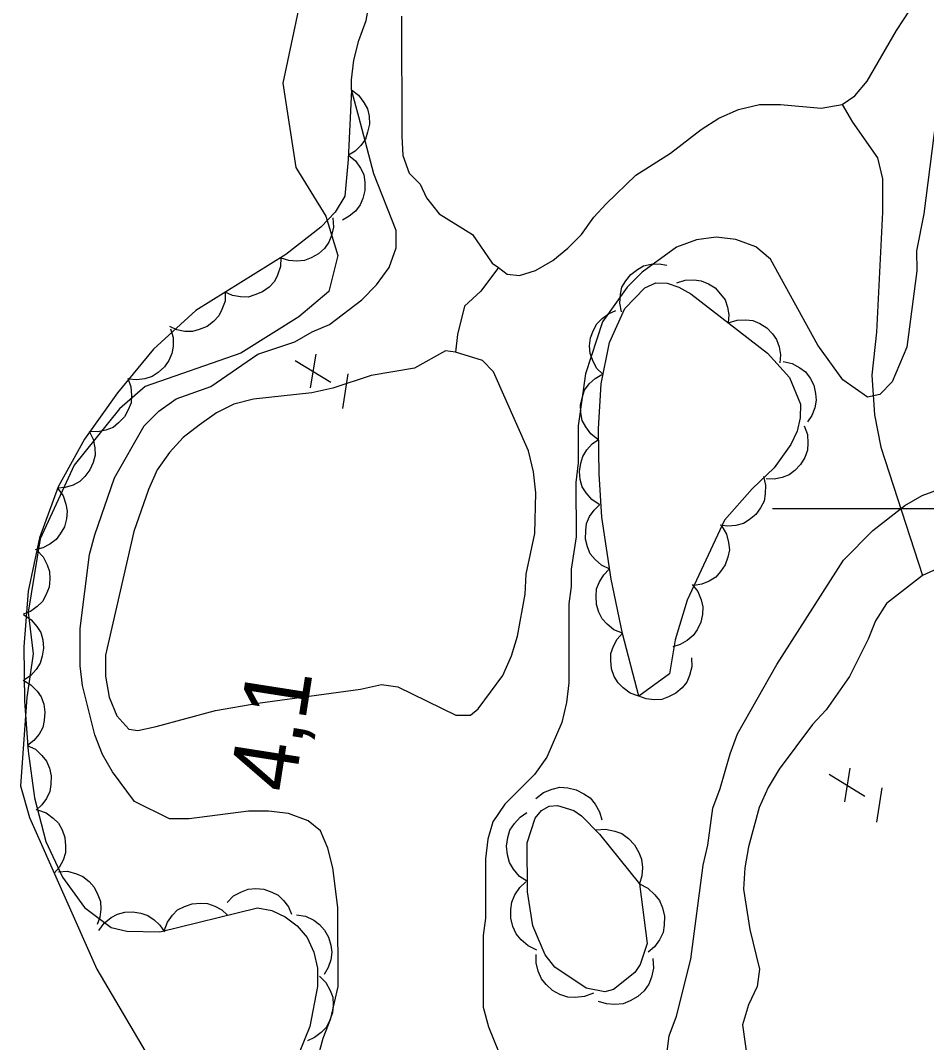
# Model space of a CAD drawing. Extents: x 282461 to 284471, y 5554090 to 5557646.
# Drawn here: x 283955.55 to 283997.05, y 5556175.53 to 5556222.36 of the extents above; entities that cross this region are included whole.
import ezdxf

# ---------------------------------------------------------------- set-up
doc = ezdxf.new("R2010")
doc.units = 0
for name, color, linetype in [('Niveau 1', 7, 'Continuous'), ('Niveau 3', 7, 'Continuous'), ('Niveau 4', 7, 'Continuous'), ('Niveau 44', 7, 'Continuous'), ('Niveau 61', 7, 'Continuous'), ('Niveau 7', 7, 'Continuous')]:
    doc.layers.add(name, color=color, linetype=linetype)

msp = doc.modelspace()

# ---------------------------------------------------------------- linework, layer by layer
at = {"layer": 'Niveau 1'}
msp.add_lwpolyline([(283970.73, 5556234.42), (283967.56, 5556219.48), (283968.17, 5556215.61), (283969.53, 5556213.38), (283970.09, 5556211.58), (283969.68, 5556209.93), (283968.3, 5556208.77), (283965.65, 5556207.11), (283961.26, 5556205.59), (283960.09, 5556204.56), (283958.01, 5556201.98), (283956.45, 5556198.6), (283955.9, 5556195.25), (283956.13, 5556193.34), (283955.84, 5556191.33), (283955.55, 5556187.29), (283955.96, 5556185.84), (283959.05, 5556178.88), (283961.61, 5556174.54)], dxfattribs=at)
at = {"layer": 'Niveau 3'}
for p, q in [((283968.13, 5556206.78), (283969.76, 5556205.78)), ((283968.84, 5556205.52), (283969.09, 5556207.06)), ((283970.32, 5556204.58), (283970.56, 5556206.16)), ((283993.3, 5556186.56), (283993.55, 5556188.1)), ((283992.59, 5556187.82), (283994.22, 5556186.82)), ((283994.78, 5556185.62), (283995.02, 5556187.2))]:
    msp.add_line(p, q, dxfattribs=at)
at = {"layer": 'Niveau 4'}
for points in [[(283973.86, 5556214.86), (283974.15, 5556214.23), (283974.72, 5556213.5), (283976.25, 5556212.54), (283977.16, 5556211.24), (283977.44, 5556211.03), (283977.84, 5556210.73), (283978.41, 5556210.67), (283979.14, 5556210.9), (283979.94, 5556211.35), (283980.62, 5556211.92), (283981.24, 5556212.54), (283981.81, 5556213.34), (283982.37, 5556213.96), (283983.73, 5556215.26), (283985.32, 5556216.28), (283986.73, 5556217.36), (283987.53, 5556217.87), (283988.43, 5556218.27), (283989.4, 5556218.5), (283990.36, 5556218.5), (283992.23, 5556218.33), (283993.19, 5556218.5), (283993.76, 5556218.9), (283994.33, 5556219.58), (283995.68, 5556221.9), (283996.64, 5556223.37)], [(283973, 5556222.55), (283973.01, 5556217.06), (283973.07, 5556216.16), (283973.35, 5556215.36), (283973.86, 5556214.86)], [(283993.19, 5556218.5), (283993.66, 5556217.7), (283994.8, 5556216.06), (283995.03, 5556215.1), (283995.03, 5556213.57), (283994.76, 5556208.08), (283994.54, 5556206.1), (283994.66, 5556204.29), (283994.95, 5556202.81), (283996.86, 5556196.93)], [(283977.44, 5556211.03), (283976.63, 5556209.95), (283975.89, 5556209.27), (283975.56, 5556207.97), (283975.47, 5556207.16)], [(283973.6, 5556206.42), (283971.61, 5556206.08), (283969.85, 5556205.51), (283968.89, 5556205.29), (283966.23, 5556205), (283965.32, 5556204.77), (283964.53, 5556204.37), (283963.73, 5556203.81), (283963, 5556203.24), (283962.37, 5556202.56), (283961.81, 5556201.77), (283961.41, 5556200.86), (283960.74, 5556198.94), (283959.44, 5556193.28), (283959.44, 5556192.31), (283959.61, 5556191.35), (283959.96, 5556190.5), (283960.52, 5556189.88), (283960.92, 5556189.83), (283961.77, 5556190), (283964.49, 5556190.74), (283966.42, 5556191.08), (283971.13, 5556191.71), (283972.09, 5556191.93), (283972.83, 5556191.82), (283975.49, 5556190.52), (283976.17, 5556190.53), (283976.51, 5556190.81), (283977.65, 5556192.34), (283978.04, 5556193.24), (283978.32, 5556194.15), (283978.66, 5556196.07), (283978.71, 5556196.98), (283979.11, 5556198.85), (283979.16, 5556200.71), (283979.05, 5556201.68), (283978.82, 5556202.64), (283977.22, 5556206.26), (283976.71, 5556206.77), (283975.47, 5556207.16), (283975.01, 5556207.22), (283973.6, 5556206.42)], [(283997.54, 5556197.23), (283996.86, 5556196.93), (283995.22, 5556195.64), (283994.71, 5556194.85), (283994.37, 5556194), (283993.52, 5556192.3), (283992.45, 5556190.77), (283991.82, 5556190.09), (283990.3, 5556188.05), (283989.79, 5556187.21), (283989.39, 5556186.3), (283988.89, 5556184.49), (283988.72, 5556183.53), (283988.66, 5556182.56), (283988.95, 5556180.7), (283989.4, 5556178.89), (283989.29, 5556178.09), (283988.9, 5556177.25), (283988.62, 5556176.34)], [(283988.62, 5556176.34), (283988.85, 5556174.7), (283989.42, 5556172.89), (283989.53, 5556171.64)]]:
    msp.add_lwpolyline(points, dxfattribs=at)
at = {"layer": 'Niveau 44'}
for points in [[(283970.71, 5556219.18), (283970.56, 5556215.99), (283970.4, 5556214.3), (283969.96, 5556213.57), (283969.31, 5556212.88), (283967.7, 5556211.63), (283963.58, 5556209.07), (283961.65, 5556207.29), (283959.99, 5556205.29), (283958.49, 5556203.17), (283957.28, 5556200.98), (283956.42, 5556198.65), (283955.9, 5556196.2), (283955.71, 5556193.66), (283955.74, 5556191.17), (283955.9, 5556188.88), (283956.19, 5556186.73), (283956.71, 5556184.73), (283957.48, 5556183.1), (283958.49, 5556181.72), (283959.71, 5556180.8), (283960.43, 5556180.63), (283961.93, 5556180.6), (283966.4, 5556181.69), (283967.07, 5556181.57), (283967.67, 5556181.28), (283968.23, 5556180.87), (283968.68, 5556180.34), (283968.99, 5556179.67), (283969.15, 5556178.93), (283969.15, 5556178.09), (283968.81, 5556176.26), (283968.06, 5556174.42)], [(283970.71, 5556219.18), (283971.04, 5556218.93), (283971.28, 5556218.6), (283971.44, 5556218.31), (283971.52, 5556217.97), (283971.53, 5556217.6), (283971.45, 5556217.23), (283971.35, 5556216.92), (283971.14, 5556216.63), (283970.88, 5556216.37), (283970.57, 5556216.19)], [(283970.58, 5556216.19), (283970.9, 5556215.92), (283971.13, 5556215.58), (283971.27, 5556215.29), (283971.33, 5556214.94), (283971.32, 5556214.57), (283971.23, 5556214.2), (283971.11, 5556213.9), (283970.89, 5556213.62), (283970.61, 5556213.38), (283970.3, 5556213.2)], [(283969.86, 5556213.31), (283969.89, 5556212.89), (283969.8, 5556212.5), (283969.68, 5556212.19), (283969.47, 5556211.91), (283969.2, 5556211.66), (283968.86, 5556211.48), (283968.56, 5556211.35), (283968.21, 5556211.33), (283967.84, 5556211.36), (283967.49, 5556211.47)], [(283967.48, 5556211.49), (283967.46, 5556211.08), (283967.33, 5556210.69), (283967.18, 5556210.4), (283966.94, 5556210.14), (283966.64, 5556209.92), (283966.29, 5556209.78), (283965.98, 5556209.68), (283965.63, 5556209.69), (283965.26, 5556209.76), (283964.93, 5556209.91)], [(283983.08, 5556209), (283983, 5556209.4), (283983.03, 5556209.81), (283983.1, 5556210.13), (283983.27, 5556210.43), (283983.5, 5556210.72), (283983.81, 5556210.95), (283984.09, 5556211.11), (283984.43, 5556211.19), (283984.8, 5556211.21), (283985.15, 5556211.15)], [(283985.61, 5556210.33), (283986, 5556210.46), (283986.41, 5556210.47), (283986.73, 5556210.43), (283987.06, 5556210.29), (283987.37, 5556210.1), (283987.62, 5556209.82), (283987.82, 5556209.55), (283987.93, 5556209.22), (283987.99, 5556208.86), (283987.97, 5556208.5)], [(283983.87, 5556191.39), (283983.12, 5556194.27), (283982.61, 5556196.75), (283982.18, 5556199.6), (283982.05, 5556201.58), (283982.03, 5556203.64), (283982.15, 5556205.7), (283982.53, 5556207.6), (283983.23, 5556209.15), (283984.15, 5556210.11), (283984.65, 5556210.33), (283985.17, 5556210.32), (283985.71, 5556210.14), (283986.25, 5556209.83), (283989.77, 5556207.11), (283990.78, 5556205.99), (283991.27, 5556204.78), (283991.26, 5556204.15), (283991.12, 5556203.54), (283990.84, 5556202.93), (283990.07, 5556201.85), (283989.07, 5556200.89), (283987.8, 5556199.46), (283986.09, 5556195.8), (283985.53, 5556193.98), (283985.28, 5556192.42), (283983.87, 5556191.39)], [(283964.93, 5556209.91), (283964.92, 5556209.49), (283964.78, 5556209.11), (283964.64, 5556208.82), (283964.39, 5556208.56), (283964.1, 5556208.34), (283963.74, 5556208.19), (283963.43, 5556208.1), (283963.08, 5556208.11), (283962.72, 5556208.18), (283962.39, 5556208.33)], [(283982.24, 5556206.13), (283981.94, 5556206.43), (283981.76, 5556206.78), (283981.64, 5556207.09), (283981.62, 5556207.44), (283981.66, 5556207.81), (283981.8, 5556208.16), (283981.95, 5556208.45), (283982.19, 5556208.7), (283982.49, 5556208.92), (283982.82, 5556209.06)], [(283987.97, 5556208.5), (283988.37, 5556208.63), (283988.77, 5556208.64), (283989.1, 5556208.6), (283989.42, 5556208.47), (283989.73, 5556208.27), (283989.99, 5556207.99), (283990.18, 5556207.73), (283990.3, 5556207.4), (283990.36, 5556207.03), (283990.33, 5556206.67)], [(283962.43, 5556208.23), (283962.55, 5556207.83), (283962.54, 5556207.42), (283962.49, 5556207.1), (283962.35, 5556206.78), (283962.14, 5556206.48), (283961.85, 5556206.23), (283961.58, 5556206.04), (283961.24, 5556205.94), (283960.87, 5556205.89), (283960.52, 5556205.92)], [(283990.48, 5556206.73), (283990.89, 5556206.64), (283991.24, 5556206.44), (283991.51, 5556206.25), (283991.72, 5556205.97), (283991.88, 5556205.64), (283991.97, 5556205.27), (283992, 5556204.95), (283991.93, 5556204.6), (283991.8, 5556204.26), (283991.6, 5556203.96)], [(283960.47, 5556205.96), (283960.61, 5556205.57), (283960.64, 5556205.17), (283960.62, 5556204.84), (283960.49, 5556204.51), (283960.31, 5556204.19), (283960.04, 5556203.92), (283959.79, 5556203.71), (283959.46, 5556203.59), (283959.09, 5556203.51), (283958.74, 5556203.52)], [(283982, 5556203.16), (283981.67, 5556203.41), (283981.44, 5556203.74), (283981.28, 5556204.03), (283981.21, 5556204.37), (283981.2, 5556204.74), (283981.29, 5556205.11), (283981.39, 5556205.42), (283981.6, 5556205.7), (283981.87, 5556205.95), (283982.18, 5556206.14)], [(283958.7, 5556203.54), (283958.88, 5556203.17), (283958.96, 5556202.77), (283958.97, 5556202.44), (283958.88, 5556202.1), (283958.73, 5556201.76), (283958.5, 5556201.46), (283958.27, 5556201.23), (283957.96, 5556201.07), (283957.6, 5556200.95), (283957.25, 5556200.92)], [(283991.44, 5556203.78), (283991.59, 5556203.39), (283991.61, 5556202.98), (283991.59, 5556202.66), (283991.47, 5556202.33), (283991.28, 5556202.01), (283991.01, 5556201.74), (283990.76, 5556201.54), (283990.43, 5556201.41), (283990.07, 5556201.34), (283989.71, 5556201.35)], [(283982.06, 5556200.17), (283981.72, 5556200.4), (283981.46, 5556200.71), (283981.28, 5556200.99), (283981.19, 5556201.33), (283981.16, 5556201.69), (283981.22, 5556202.07), (283981.3, 5556202.38), (283981.49, 5556202.68), (283981.74, 5556202.95), (283982.03, 5556203.15)], [(283989.58, 5556201.46), (283989.68, 5556201.06), (283989.66, 5556200.66), (283989.61, 5556200.33), (283989.45, 5556200.02), (283989.23, 5556199.72), (283988.93, 5556199.48), (283988.66, 5556199.31), (283988.32, 5556199.22), (283987.95, 5556199.18), (283987.6, 5556199.23)], [(283957.26, 5556200.91), (283957.5, 5556200.58), (283957.63, 5556200.19), (283957.69, 5556199.87), (283957.66, 5556199.52), (283957.56, 5556199.16), (283957.37, 5556198.83), (283957.18, 5556198.57), (283956.9, 5556198.36), (283956.57, 5556198.19), (283956.22, 5556198.1)], [(283982.54, 5556197.21), (283982.16, 5556197.39), (283981.87, 5556197.66), (283981.65, 5556197.92), (283981.52, 5556198.24), (283981.43, 5556198.59), (283981.44, 5556198.98), (283981.48, 5556199.3), (283981.62, 5556199.62), (283981.83, 5556199.92), (283982.09, 5556200.17)], [(283987.67, 5556199.18), (283987.88, 5556198.82), (283987.98, 5556198.43), (283988.02, 5556198.1), (283987.95, 5556197.76), (283987.83, 5556197.41), (283987.61, 5556197.1), (283987.4, 5556196.85), (283987.1, 5556196.67), (283986.76, 5556196.53), (283986.41, 5556196.47)], [(283956.3, 5556198.08), (283956.59, 5556197.78), (283956.77, 5556197.42), (283956.88, 5556197.11), (283956.9, 5556196.76), (283956.86, 5556196.39), (283956.71, 5556196.03), (283956.56, 5556195.74), (283956.31, 5556195.5), (283956.01, 5556195.28), (283955.68, 5556195.15)], [(283983.12, 5556194.28), (283982.73, 5556194.44), (283982.42, 5556194.7), (283982.2, 5556194.94), (283982.04, 5556195.25), (283981.93, 5556195.6), (283981.92, 5556195.98), (283981.94, 5556196.31), (283982.07, 5556196.63), (283982.27, 5556196.95), (283982.52, 5556197.21)], [(283986.31, 5556196.51), (283986.57, 5556196.19), (283986.72, 5556195.81), (283986.8, 5556195.49), (283986.79, 5556195.14), (283986.71, 5556194.78), (283986.54, 5556194.44), (283986.36, 5556194.17), (283986.09, 5556193.95), (283985.77, 5556193.76), (283985.43, 5556193.66)], [(283955.69, 5556195.13), (283956.04, 5556194.9), (283956.3, 5556194.59), (283956.48, 5556194.31), (283956.57, 5556193.97), (283956.61, 5556193.6), (283956.55, 5556193.23), (283956.46, 5556192.91), (283956.27, 5556192.62), (283956.02, 5556192.34), (283955.73, 5556192.14)], [(283983.87, 5556191.39), (283983.48, 5556191.53), (283983.15, 5556191.77), (283982.92, 5556192), (283982.74, 5556192.3), (283982.62, 5556192.65), (283982.59, 5556193.03), (283982.59, 5556193.35), (283982.71, 5556193.69), (283982.88, 5556194.01), (283983.12, 5556194.28)], [(283986.28, 5556193.15), (283986.3, 5556192.74), (283986.19, 5556192.34), (283986.07, 5556192.04), (283985.85, 5556191.77), (283985.57, 5556191.53), (283985.23, 5556191.36), (283984.92, 5556191.24), (283984.57, 5556191.23), (283984.21, 5556191.27), (283983.87, 5556191.39)], [(283955.67, 5556192.13), (283956.03, 5556191.92), (283956.31, 5556191.63), (283956.5, 5556191.36), (283956.62, 5556191.03), (283956.67, 5556190.66), (283956.64, 5556190.28), (283956.57, 5556189.96), (283956.4, 5556189.65), (283956.16, 5556189.37), (283955.88, 5556189.14)], [(283955.86, 5556189.14), (283956.24, 5556188.96), (283956.53, 5556188.68), (283956.74, 5556188.42), (283956.88, 5556188.1), (283956.96, 5556187.74), (283956.94, 5556187.35), (283956.9, 5556187.03), (283956.75, 5556186.71), (283956.53, 5556186.41), (283956.27, 5556186.17)], [(283979.16, 5556186.71), (283979.51, 5556186.98), (283979.91, 5556187.14), (283980.25, 5556187.22), (283980.62, 5556187.2), (283981, 5556187.11), (283981.36, 5556186.92), (283981.65, 5556186.73), (283981.88, 5556186.44), (283982.07, 5556186.1), (283982.18, 5556185.73)], [(283956.33, 5556186.19), (283956.73, 5556186.05), (283957.05, 5556185.8), (283957.29, 5556185.58), (283957.46, 5556185.27), (283957.59, 5556184.92), (283957.62, 5556184.54), (283957.61, 5556184.21), (283957.5, 5556183.88), (283957.32, 5556183.55), (283957.09, 5556183.28)], [(283983.9, 5556182.8), (283984.25, 5556180.07), (283983.93, 5556179.1), (283983.69, 5556178.73), (283982.71, 5556177.95), (283982.32, 5556177.85), (283981.46, 5556178.02), (283980.03, 5556178.98), (283979.59, 5556179.54), (283979.02, 5556180.88), (283978.77, 5556182.43), (283978.76, 5556184.68), (283979.13, 5556185.8), (283979.42, 5556186.15), (283979.77, 5556186.35), (283980.15, 5556186.39), (283980.89, 5556186.15), (283981.25, 5556185.91), (283982.07, 5556185.07), (283983.9, 5556182.8)], [(283978.77, 5556182.9), (283978.4, 5556183.14), (283978.13, 5556183.47), (283977.95, 5556183.77), (283977.85, 5556184.13), (283977.81, 5556184.52), (283977.88, 5556184.92), (283977.97, 5556185.25), (283978.18, 5556185.56), (283978.44, 5556185.85), (283978.75, 5556186.06)], [(283981.91, 5556185.27), (283982.35, 5556185.3), (283982.77, 5556185.21), (283983.1, 5556185.1), (283983.4, 5556184.88), (283983.67, 5556184.59), (283983.87, 5556184.24), (283984, 5556183.92), (283984.04, 5556183.55), (283984.01, 5556183.16), (283983.9, 5556182.8)], [(283957.3, 5556183.35), (283957.71, 5556183.37), (283958.11, 5556183.26), (283958.41, 5556183.14), (283958.69, 5556182.91), (283958.93, 5556182.64), (283959.1, 5556182.29), (283959.21, 5556181.99), (283959.23, 5556181.64), (283959.19, 5556181.27), (283959.07, 5556180.93)], [(283979.2, 5556179.76), (283978.8, 5556179.95), (283978.48, 5556180.23), (283978.25, 5556180.5), (283978.1, 5556180.84), (283978.01, 5556181.22), (283978.01, 5556181.62), (283978.05, 5556181.96), (283978.2, 5556182.3), (283978.42, 5556182.63), (283978.7, 5556182.89)], [(283965.02, 5556181.94), (283965.31, 5556182.24), (283965.67, 5556182.43), (283965.98, 5556182.55), (283966.33, 5556182.58), (283966.7, 5556182.55), (283967.06, 5556182.42), (283967.35, 5556182.28), (283967.6, 5556182.03), (283967.83, 5556181.74), (283967.97, 5556181.41)], [(283983.9, 5556182.8), (283984.29, 5556182.6), (283984.6, 5556182.3), (283984.82, 5556182.03), (283984.96, 5556181.69), (283985.05, 5556181.31), (283985.03, 5556180.9), (283984.98, 5556180.56), (283984.82, 5556180.23), (283984.59, 5556179.91), (283984.3, 5556179.66)], [(283962.13, 5556180.65), (283962.28, 5556181.04), (283962.52, 5556181.36), (283962.75, 5556181.6), (283963.06, 5556181.76), (283963.41, 5556181.88), (283963.79, 5556181.91), (283964.12, 5556181.9), (283964.45, 5556181.78), (283964.77, 5556181.6), (283965.04, 5556181.36)], [(283959.14, 5556180.66), (283959.38, 5556181), (283959.7, 5556181.25), (283959.99, 5556181.41), (283960.33, 5556181.5), (283960.7, 5556181.52), (283961.07, 5556181.45), (283961.38, 5556181.35), (283961.67, 5556181.15), (283961.94, 5556180.9), (283962.14, 5556180.6)], [(283968.2, 5556181.37), (283968.61, 5556181.31), (283968.98, 5556181.13), (283969.25, 5556180.94), (283969.48, 5556180.67), (283969.66, 5556180.35), (283969.76, 5556179.98), (283969.81, 5556179.66), (283969.76, 5556179.31), (283969.65, 5556178.96), (283969.46, 5556178.65)], [(283981.8, 5556177.79), (283981.39, 5556177.63), (283980.96, 5556177.59), (283980.62, 5556177.6), (283980.26, 5556177.72), (283979.92, 5556177.91), (283979.63, 5556178.19), (283979.41, 5556178.45), (283979.26, 5556178.8), (283979.17, 5556179.18), (283979.17, 5556179.56)], [(283984.51, 5556179.38), (283984.54, 5556178.94), (283984.45, 5556178.52), (283984.33, 5556178.2), (283984.11, 5556177.9), (283983.83, 5556177.63), (283983.47, 5556177.43), (283983.15, 5556177.3), (283982.78, 5556177.27), (283982.39, 5556177.3), (283982.03, 5556177.41)], [(283969.24, 5556178.56), (283969.53, 5556178.27), (283969.73, 5556177.91), (283969.85, 5556177.6), (283969.87, 5556177.25), (283969.84, 5556176.88), (283969.7, 5556176.52), (283969.56, 5556176.23), (283969.32, 5556175.98), (283969.02, 5556175.76), (283968.69, 5556175.61)]]:
    msp.add_lwpolyline(points, dxfattribs=at)
at = {"layer": 'Niveau 61'}
msp.add_lwpolyline([(283990, 5556200), (284010, 5556200)], dxfattribs=at)
at = {"layer": 'Niveau 7'}
for points in [[(283999.16, 5556223.93), (283997.82, 5556219.62), (283997.48, 5556217.8), (283996.93, 5556213.5), (283996.59, 5556211.8), (283996.6, 5556210.89), (283996.15, 5556207.38)], [(283968.75, 5556173.23), (283969.42, 5556175.72), (283969.76, 5556176.62), (283970.1, 5556178.1), (283970.09, 5556181.72), (283969.86, 5556183.53), (283969.63, 5556184.43), (283969.29, 5556185.23), (283968.73, 5556185.68), (283967.82, 5556186.02), (283966.91, 5556186.13), (283966, 5556186.13), (283963.28, 5556185.78), (283962.37, 5556185.78), (283960.78, 5556186.57), (283959.76, 5556187.93), (283959.31, 5556188.72), (283958.96, 5556189.63), (283958.39, 5556191.89), (283958.28, 5556192.79), (283958.28, 5556194.49), (283958.72, 5556197.89), (283958.95, 5556198.79), (283959.85, 5556201.4), (283961.21, 5556203.78), (283961.89, 5556204.46), (283962.68, 5556205.02), (283964.27, 5556205.59), (283966.42, 5556207.06), (283968.12, 5556207.63), (283968.91, 5556208.09), (283969.71, 5556208.43), (283971.18, 5556209.56), (283971.86, 5556210.24), (283972.43, 5556211.03), (283972.76, 5556211.94), (283972.76, 5556212.73), (283971.74, 5556215.33), (283971.05, 5556217.94), (283970.71, 5556219.18), (283970.71, 5556219.63), (283970.82, 5556220.54), (283971.05, 5556221.44), (283971.39, 5556222.35), (283971.5, 5556223.03)], [(283996.15, 5556207.38), (283995.48, 5556205.79), (283994.91, 5556205.22), (283994.35, 5556205.1), (283993.21, 5556205.89), (283992.07, 5556207.47), (283989.91, 5556211.42), (283989.23, 5556211.98), (283988.32, 5556212.32), (283987.41, 5556212.42), (283986.51, 5556212.31), (283985.6, 5556211.96), (283984.02, 5556210.82), (283983.34, 5556210.14), (283982.21, 5556208.54), (283981.43, 5556206.16), (283981.09, 5556203.78), (283981.1, 5556202.08), (283980.99, 5556201.18), (283981, 5556198.69), (283980.77, 5556197.21), (283980.78, 5556196.42), (283980.66, 5556195.63), (283980.67, 5556192), (283980.56, 5556191.1), (283980.34, 5556190.19), (283979.66, 5556188.6), (283979.1, 5556187.8), (283977.74, 5556186.44), (283977.18, 5556185.64), (283976.96, 5556184.85), (283976.85, 5556183.94), (283976.85, 5556181.22), (283976.74, 5556180.43), (283976.75, 5556177.15), (283976.98, 5556176.24), (283977.67, 5556174.55)], [(283985.03, 5556174.02), (283985.26, 5556175.84), (283985.59, 5556176.74), (283986.26, 5556179.35), (283986.82, 5556183.66), (283987.04, 5556184.57), (283987.26, 5556186.27), (283987.6, 5556187.17), (283988.05, 5556188.76), (283988.39, 5556189.67), (283990.19, 5556192.85), (283993.24, 5556197.62), (283994.59, 5556198.99), (283996.06, 5556200.13), (283996.85, 5556200.59), (283997.76, 5556200.93)]]:
    msp.add_lwpolyline(points, dxfattribs=at)

# ---------------------------------------------------------------- texts
at = {"layer": 'Niveau 3'}
msp.add_text('    4,1', height=3, rotation=81.0958, dxfattribs=at).set_placement((283967.38, 5556182.51))

doc.saveas('drawing.dxf')
